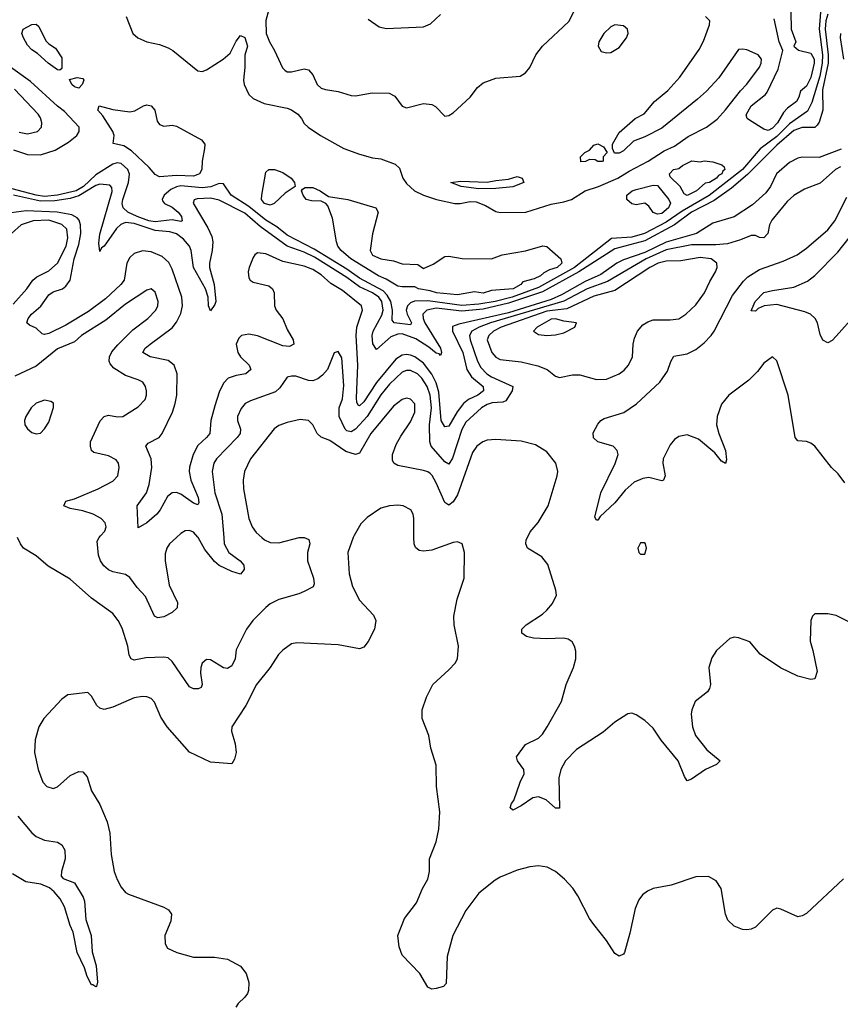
# Model space of a CAD drawing. Header units: inches. Extents: x 1771504 to 1971212, y 471788 to 643615.
# Tile 465 of 587: x 1865153 to 1869009, y 627806 to 632435. Entities that reach past the tile are written whole.
import ezdxf

# ---------------------------------------------------------------- set-up
doc = ezdxf.new("R2010")
doc.units = ezdxf.units.IN
doc.header["$MEASUREMENT"] = 0
doc.layers.add('B8662', color=7, linetype='Continuous')
doc.layers.add('B8663', color=7, linetype='Continuous')

msp = doc.modelspace()

# ---------------------------------------------------------------- linework, layer by layer
at = {"layer": 'B8662', "color": 5}
for points, elevation in [([(1866485.2, 630000), (1866490, 629999.7), (1866511.1, 629991.1), (1866515.6, 629970), (1866504.6, 629930), (1866504.6, 629890), (1866533.8, 629810), (1866536.9, 629783.1), (1866531.2, 629768.8), (1866490, 629747.1), (1866464.5, 629735.5), (1866370, 629708.5), (1866330, 629688.5), (1866310, 629672.1), (1866248.7, 629610), (1866218.9, 629570), (1866170, 629472.3), (1866165, 629430), (1866150, 629396.9), (1866130, 629385.1), (1866110, 629388), (1866050, 629426), (1866030, 629427.6), (1866010.3, 629409.7), (1866003.9, 629390), (1866002.8, 629362.8), (1866010.4, 629310), (1866005.2, 629294.8), (1865991.6, 629288.4), (1865970, 629288.5), (1865950, 629298.9), (1865870, 629416.8), (1865850, 629434), (1865830, 629438.2), (1865745.4, 629434.6), (1865690, 629423.1), (1865677, 629430), (1865667.9, 629448), (1865660.9, 629490), (1865634.5, 629574.5), (1865615.3, 629610), (1865590, 629643.5), (1865490, 629714.5), (1865390, 629805.1), (1865285.8, 629865.8), (1865230, 629914.5), (1865171.1, 629951.1), (1865156.2, 629970), (1865142.4, 630000)], 360), ([(1866720.4, 630000), (1866695.5, 629930), (1866701, 629830), (1866716.3, 629770), (1866750, 629706.3), (1866815.1, 629635.1), (1866825.8, 629610), (1866820.2, 629570), (1866790, 629511.5), (1866770, 629485.1), (1866750, 629476.3), (1866650, 629496), (1866455, 629505), (1866430, 629499.8), (1866389.5, 629470.5), (1866369.5, 629450.5), (1866329.3, 629390), (1866264.8, 629310), (1866215.5, 629210), (1866150.2, 629110), (1866147.7, 629090), (1866164.8, 629030), (1866170.1, 628990), (1866162.4, 628957.6), (1866150, 628936.2), (1866050, 628944.8), (1865950.8, 628990.8), (1865845.3, 629110), (1865815.2, 629155.2), (1865786.9, 629226.9), (1865770, 629243.5), (1865750, 629251.9), (1865730, 629253.6), (1865690, 629247.4), (1865590, 629203.2), (1865550, 629192), (1865530, 629197.4), (1865515.1, 629210), (1865490, 629255.3), (1865472.3, 629272.3), (1865379.3, 629260.7), (1865350, 629240.5), (1865265.8, 629150), (1865242.6, 629110), (1865225.8, 629050), (1865222.4, 628990), (1865239.6, 628910), (1865262, 628850), (1865280.7, 628830), (1865310, 628820.4), (1865330, 628828.4), (1865390, 628882), (1865430, 628901.1), (1865450, 628898.7), (1865470, 628875.5), (1865489.5, 628809.5), (1865530, 628746), (1865564, 628664), (1865576.9, 628610), (1865582.3, 628510), (1865596.3, 628430), (1865610, 628392.2), (1865630, 628356.5), (1865650, 628331.5), (1865663.7, 628323.7), (1865830, 628261.8), (1865852.4, 628250), (1865866.4, 628230), (1865863.7, 628196.3), (1865835.5, 628130), (1865836.3, 628090), (1865847.3, 628070), (1865891, 628050), (1865970, 628026.7), (1866068.2, 628028.2), (1866130, 628017.3), (1866190, 627984.9), (1866216.4, 627950), (1866229.1, 627909.1), (1866228, 627870), (1866222.7, 627857.3), (1866210, 627838.9), (1866178.7, 627810), (1866168.1, 627791.9)], 380), ([(1865889.5, 630000), (1865857, 629970), (1865843.6, 629950), (1865836, 629924), (1865836.3, 629890), (1865855.7, 629775.7), (1865894.6, 629694.6), (1865892.9, 629670), (1865870, 629647.2), (1865830, 629627.7), (1865802.2, 629622.2), (1865786.6, 629630), (1865743.7, 629723.7), (1865704.8, 629764.8), (1865670, 629812.2), (1865650, 629826.6), (1865590, 629838.8), (1865570, 629847.8), (1865547.5, 629867.5), (1865532.9, 629890), (1865523.1, 629916.9), (1865516.9, 629983.1), (1865526.8, 630000)], 340), ([(1866111.7, 630000), (1866114, 629970), (1866135.1, 629930), (1866188.9, 629890), (1866206.3, 629870), (1866207, 629850), (1866190, 629828.3), (1866150, 629839.9), (1866090, 629869.2), (1866068.1, 629888.1), (1866023.3, 629943.3), (1865991.1, 630000)], 340), ([(1866291.3, 630000), (1866303.1, 629990), (1866330, 629977.6), (1866370, 629975.4), (1866466.1, 630000)], 360), ([(1869023.9, 628396.1), (1868850, 628232.7), (1868830, 628221.2), (1868810, 628217.2), (1868730, 628253.2), (1868710, 628257.2), (1868690, 628249.2), (1868610, 628169.2), (1868590, 628159.3), (1868570, 628156), (1868550, 628157.2), (1868510, 628173.2), (1868480.9, 628200.9), (1868469.2, 628230), (1868449.2, 628350), (1868426.3, 628386.3), (1868390, 628406), (1868330, 628404.5), (1868213.4, 628366.6), (1868130.3, 628349.7), (1868102.3, 628337.7), (1868079.6, 628320.4), (1868063, 628297), (1868044.5, 628255.5), (1868019.7, 628140.3), (1867994.4, 628050), (1867990, 628041.2), (1867970, 628032.7), (1867950, 628045.2), (1867910, 628106), (1867850, 628180.9), (1867830, 628209.4), (1867776.2, 628316.2), (1867752.3, 628352.3), (1867713.5, 628393.5), (1867670, 628429.7), (1867630.9, 628450.9), (1867590, 628456.9), (1867550, 628452.6), (1867490, 628436), (1867410, 628403.5), (1867386.7, 628390), (1867310, 628327.6), (1867250, 628246.6), (1867188.6, 628130), (1867160.8, 628030), (1867156.4, 627903.6), (1867144.7, 627890), (1867110, 627880.5), (1867090, 627876.9), (1867070, 627886), (1867033.6, 627950), (1866950, 628037.2), (1866936.1, 628076.1), (1866929.4, 628130), (1866960.9, 628210), (1867017.5, 628282.5), (1867045.7, 628350), (1867070, 628394), (1867079.2, 628430), (1867078, 628490), (1867109.7, 628570), (1867123, 628630), (1867127.8, 628710), (1867111.6, 628830), (1867109.7, 628930), (1867084.7, 629010), (1867075.8, 629070), (1867044.2, 629150), (1867044.2, 629190), (1867065.1, 629250), (1867094, 629310), (1867170, 629378.4), (1867198.7, 629410), (1867209.7, 629430.3), (1867215.1, 629490), (1867193.7, 629590), (1867192.2, 629630), (1867208.3, 629710), (1867242, 629810), (1867242.4, 629930), (1867231.8, 629970), (1867210, 629979.6), (1867190, 629977.4), (1867090, 629941.2), (1867050, 629935.8), (1867030, 629939.7), (1867013.4, 629953.4), (1867005.8, 629970), (1867005.6, 630000)], 380), ([(1869090, 629583.7), (1868990, 629633.2), (1868950, 629641.2), (1868890, 629642), (1868878, 629630), (1868871, 629610), (1868867.5, 629512.5), (1868880.5, 629470), (1868900.7, 629370), (1868890, 629335.3), (1868870, 629333.2), (1868810, 629349.3), (1868727.5, 629387.5), (1868631.7, 629451.7), (1868584, 629510), (1868530, 629529.4), (1868510, 629531.8), (1868490, 629525.2), (1868426.8, 629470), (1868405.8, 629434.2), (1868391, 629390), (1868398.8, 629310), (1868394.8, 629290), (1868384.5, 629275.5), (1868326.8, 629230), (1868310.6, 629190), (1868308.2, 629170), (1868314.4, 629110), (1868328.5, 629070), (1868381.8, 629001.8), (1868444.7, 628950), (1868427.3, 628932.7), (1868376, 628910), (1868310, 628863.7), (1868290, 628857.2), (1868277.2, 628877.2), (1868246.9, 628950), (1868167.9, 629047.9), (1868130, 629104.7), (1868090, 629140.5), (1868050, 629166), (1868030, 629174), (1868010, 629171.6), (1867950, 629132.2), (1867894.3, 629085.7), (1867770, 629004.2), (1867717.1, 628950), (1867695.8, 628910), (1867685.6, 628870), (1867690, 628728.7), (1867670, 628727.6), (1867627.4, 628767.4), (1867590, 628781.3), (1867563.4, 628776.6), (1867510, 628739.6), (1867470, 628719.3), (1867457.2, 628730), (1867464.2, 628750), (1867475.2, 628764.8), (1867504.4, 628850), (1867523, 628890), (1867522.4, 628910), (1867492.3, 628950), (1867487, 628970), (1867530, 629028), (1867590, 629056.4), (1867610, 629076.3), (1867631.5, 629110), (1867698.3, 629230), (1867721.1, 629310), (1867755.1, 629390), (1867766.6, 629430), (1867766.5, 629466.5), (1867759.6, 629490), (1867749.6, 629509.6), (1867730, 629522), (1867707.5, 629527.5), (1867630, 629523.5), (1867567, 629527), (1867535.1, 629535.1), (1867513.2, 629550), (1867512.7, 629570), (1867532.3, 629590), (1867610, 629639.5), (1867630, 629659.5), (1867655.8, 629690), (1867674.7, 629730), (1867672.8, 629752.8), (1867634.2, 629874.2), (1867607, 629910), (1867539.5, 629950), (1867531.5, 629970), (1867533.3, 629990), (1867538.3, 630000)], 360), ([(1865144.3, 628690), (1865210, 628611.4), (1865230, 628595.2), (1865270, 628577.8), (1865330, 628567.9), (1865350, 628554.9), (1865364.7, 628530), (1865366, 628490), (1865348.6, 628430), (1865347.9, 628407.9), (1865356.7, 628396.7), (1865410, 628377.4), (1865451.1, 628310), (1865456.9, 628290), (1865463.9, 628203.9), (1865488.4, 628130), (1865492.6, 628052.6), (1865512.7, 627987.3), (1865518, 627910), (1865514, 627890), (1865510, 627888), (1865497.2, 627897.2), (1865490, 627897.2), (1865470, 627936), (1865457.8, 627977.8), (1865423.1, 628050), (1865404.3, 628144.3), (1865390, 628177), (1865363.7, 628263.7), (1865342.3, 628302.3), (1865315.3, 628335.3), (1865292.7, 628352.7), (1865251.3, 628371.3), (1865182, 628382), (1865118.5, 628418.5)], 360)]:
    msp.add_lwpolyline(points, dxfattribs=dict(at, elevation=elevation))
at = {"layer": 'B8662', "color": 5, "elevation": 360}
msp.add_lwpolyline([(1868090, 629975.3), (1868070, 629975.3), (1868058, 629950), (1868062, 629930), (1868070, 629922), (1868090, 629922), (1868099, 629950), (1868094, 629970)], close=True, dxfattribs=at)
at = {"layer": 'B8663', "color": 5}
for points, elevation in [([(1866336.3, 632530), (1866308.9, 632431.1), (1866311.6, 632370), (1866326.1, 632330), (1866350.9, 632290), (1866388.5, 632208.5), (1866398.2, 632198.2), (1866410, 632190.3), (1866430, 632190.3), (1866490, 632204.4), (1866510, 632199.5), (1866530, 632174.9), (1866550.3, 632130), (1866570, 632113.4), (1866590, 632106), (1866650, 632097.1), (1866710, 632078.2), (1866730, 632076.5), (1866809.4, 632090.6), (1866888.8, 632088.8), (1866915.6, 632075.6), (1866950, 632028.7), (1866970, 632020.3), (1867050, 632040.2), (1867090, 632036.9), (1867106.8, 632026.8), (1867150, 631981.3), (1867170, 631983.7), (1867190, 631997), (1867269.9, 632070.2), (1867304.1, 632115.9), (1867330, 632137.5), (1867390, 632160.2), (1867504, 632170), (1867530, 632184.9), (1867549.8, 632210.2), (1867578.7, 632270), (1867608.9, 632310), (1867733.1, 632426.9), (1867816.7, 632590)], 280), ([(1868916.4, 632470), (1868909.1, 632390), (1868926.1, 632270), (1868924.5, 632230), (1868912.5, 632170), (1868874.8, 632045.2), (1868855.3, 632004.7), (1868770, 631945.4), (1868710, 631885.6), (1868632.3, 631827.7), (1868550, 631730), (1868392.4, 631607.6), (1868265.1, 631534.9), (1868190, 631482.7), (1868089.6, 631430), (1868030, 631412.8), (1867934, 631406), (1867759.2, 631270), (1867590, 631175.8), (1867467.5, 631130), (1867387.5, 631110), (1867310, 631097), (1867230, 631091), (1867070, 631113.7), (1867008.4, 631111.6), (1866990, 631104), (1866974.4, 631090), (1866969.3, 631070), (1866974.3, 631050), (1866994.5, 631010), (1866990, 631000.3), (1866912.7, 631010), (1866903, 631023), (1866904.2, 631070), (1866896.3, 631110), (1866880.2, 631140.2), (1866860.8, 631160.8), (1866750, 631219.6), (1866690, 631262.5), (1866536.7, 631356.8), (1866410, 631421.2), (1866360.4, 631460.4), (1866310, 631492.4), (1866230, 631557.2), (1866147.2, 631610), (1866110, 631662.6), (1866090, 631664.1), (1866050.3, 631649.7), (1866010, 631644.1), (1865910, 631653.3), (1865890, 631649.6), (1865863, 631637), (1865831.6, 631610), (1865821.8, 631590), (1865823.6, 631583.6), (1865832.9, 631570), (1865870, 631553.4), (1865898.1, 631530), (1865913.2, 631510), (1865916.9, 631490), (1865910, 631485.7), (1865870, 631493.9), (1865790, 631484.2), (1865759.8, 631490), (1865705.1, 631510), (1865661, 631530), (1865638.9, 631550), (1865634.6, 631570), (1865637.2, 631590), (1865663.9, 631670), (1865668.6, 631708.6), (1865660.7, 631730), (1865630, 631758.2), (1865610, 631761.9), (1865590, 631756), (1865510, 631705), (1865452.6, 631650), (1865417.9, 631630), (1865330.3, 631609.7), (1865270, 631604.1), (1865230, 631609.8), (1865055.8, 631655.8)], 260), ([(1868776.9, 632470), (1868778, 632390), (1868799.5, 632330), (1868790.7, 632310), (1868811.9, 632291.9), (1868870, 632276.8), (1868885.5, 632250), (1868885.8, 632230), (1868870, 632163.1), (1868850, 632122.2), (1868821.8, 632098.2), (1868814.1, 632070), (1868802.8, 632050), (1868760.9, 632019.1), (1868741.4, 631998.6), (1868713.2, 631950), (1868690, 631924.7), (1868670, 631914.3), (1868650, 631919.6), (1868581.9, 631961.9), (1868572, 631970), (1868567.2, 631987.2), (1868590, 632029.2), (1868657.1, 632082.9), (1868665.6, 632094.4), (1868717.2, 632202.8), (1868738.5, 632290), (1868722.1, 632330), (1868698.9, 632438.9)], 240), ([(1868950, 632461.5), (1868941.3, 632430), (1868938.3, 632390), (1868952.5, 632270), (1868951.3, 632230), (1868924.9, 632104.9), (1868926.9, 632010), (1868910, 631953.8), (1868901, 631939), (1868890, 631928.6), (1868830, 631928.4), (1868790, 631913.6), (1868710, 631845.1), (1868573.3, 631706.7), (1868497, 631643), (1868415.6, 631584.4), (1868310, 631529.8), (1868229.5, 631470), (1868090, 631395.4), (1867950, 631358), (1867780.7, 631250), (1867610, 631156), (1867450, 631101.6), (1867330, 631074.6), (1867230, 631063.8), (1867110, 631077.9), (1867066, 631070), (1867046.6, 631050), (1867048.5, 631030), (1867056.5, 631010), (1867130, 630890), (1867135, 630870), (1867130, 630856.1), (1867123.9, 630863.9), (1867110, 630866.7), (1867075.2, 630895.2), (1867013.9, 630933.9), (1866950, 630957.6), (1866930, 630956.9), (1866896.8, 630943.2), (1866830, 630885), (1866811.5, 630911.5), (1866808.6, 630950), (1866813.2, 630970), (1866854.9, 631045.1), (1866861, 631070), (1866854.7, 631110), (1866840.8, 631130), (1866810.9, 631150.9), (1866750, 631178.4), (1866690, 631222.7), (1866538.3, 631318.3), (1866490, 631342.5), (1866410, 631370.5), (1866283.3, 631463.3), (1866210, 631524.8), (1866090, 631585.9), (1866050, 631595.7), (1865987.4, 631592.6), (1865971.9, 631588.1), (1865967.5, 631572.5), (1866037.1, 631457.1), (1866055, 631415), (1866059.9, 631390), (1866057.7, 631350), (1866043.9, 631290), (1866044.8, 631270), (1866066.8, 631190), (1866074.2, 631110), (1866070, 631095.6), (1866050, 631065.4), (1866039.4, 631090), (1866038, 631130), (1866026.1, 631170), (1865969.9, 631270.1), (1865959.2, 631350), (1865950.9, 631370), (1865922.9, 631402.9), (1865890, 631428.5), (1865858.3, 631438.3), (1865790, 631444.1), (1865690, 631476.9), (1865650, 631480.8), (1865627.8, 631472.2), (1865607, 631453.1), (1865550, 631369.8), (1865537.9, 631362.1), (1865530, 631345.1), (1865524.1, 631384.1), (1865530, 631427.2), (1865586.9, 631626.9), (1865585.7, 631645.7), (1865576.5, 631656.5), (1865530, 631661.9), (1865510, 631655.7), (1865430, 631606.5), (1865390, 631594.5), (1865317.2, 631582.8), (1865250, 631581.8), (1865123.2, 631610)], 280), ([(1865652.4, 632450), (1865683.8, 632370), (1865708.2, 632350), (1865750, 632330.4), (1865810, 632318.3), (1865850, 632303.2), (1865872.2, 632290), (1865990, 632194), (1866010, 632190.8), (1866030, 632198.8), (1866109.3, 632250), (1866142, 632278), (1866170, 632334), (1866190, 632360.7), (1866210, 632350.6), (1866223.1, 632310), (1866211.4, 632268.6), (1866211.3, 632210), (1866204.6, 632150), (1866207, 632130), (1866230, 632082.8), (1866250, 632064), (1866301.3, 632041.3), (1866410, 632019.1), (1866430, 632011.3), (1866459.5, 631990), (1866477.4, 631970), (1866490, 631946.4), (1866508.2, 631930), (1866566.4, 631890), (1866676, 631830), (1866750, 631802), (1866810, 631786), (1866850, 631781), (1866916.4, 631756.4), (1866937.3, 631737.3), (1866953.4, 631690), (1866970, 631664.4), (1867008.4, 631630), (1867050.7, 631610), (1867111, 631590), (1867198, 631570), (1867222, 631570), (1867270, 631580.2), (1867298.6, 631578.6), (1867342.1, 631562.1), (1867390, 631533.2), (1867410, 631528), (1867530.7, 631529.3), (1867650, 631566.9), (1867710, 631577.8), (1867746, 631590), (1867810, 631630.8), (1867873.2, 631650), (1867963.7, 631690), (1868016.6, 631723.4), (1868106, 631770), (1868181.3, 631818.7), (1868230, 631840.4), (1868294, 631886), (1868380.9, 631930), (1868430, 631967.6), (1868470, 632010.4), (1868539.3, 632100.7), (1868570, 632131.8), (1868630, 632212.2), (1868637.5, 632230), (1868638.4, 632250), (1868623, 632270), (1868570, 632292.5), (1868550, 632296.4), (1868530, 632294), (1868437.8, 632162.2), (1868380.7, 632099.3), (1868338.3, 632061.7), (1868170, 631925.2), (1868090, 631884), (1868036.9, 631863.1), (1867990, 631818), (1867970, 631808), (1867947.3, 631807.3), (1867938, 631830), (1867938, 631850), (1867970, 631904.7), (1868045.2, 631970), (1868087.3, 631992.7), (1868136.2, 632050), (1868198.6, 632101.4), (1868254.9, 632165.1), (1868345.4, 632294.6), (1868366.1, 632333.9), (1868394.8, 632410), (1868395.3, 632430), (1868376.3, 632450)], 260), ([(1866790, 632438), (1866841.5, 632401.5), (1866874.2, 632394.2), (1867050, 632402), (1867083.9, 632416.1), (1867130, 632459.2)], 320), ([(1869010.1, 632370), (1869008.7, 632350), (1869024.5, 632250)], 320), ([(1865123.3, 631823.3), (1865190, 631800.4), (1865250, 631799.8), (1865319.2, 631820.8), (1865381.4, 631858.6), (1865420.7, 631890), (1865432, 631910), (1865432, 631930), (1865363.1, 632003.1), (1865330, 632027.8), (1865204.2, 632144.2), (1865110, 632211.9)], 260), ([(1865150, 631906.2), (1865190, 631899), (1865236, 631910), (1865255.2, 631930), (1865256.9, 631950), (1865250, 631973.3), (1865239.3, 631990), (1865127.6, 632107.6)], 280), ([(1869013.3, 631826.7), (1868910, 631786.4), (1868830, 631788.4), (1868810, 631784.5), (1868770, 631762.9), (1868708.4, 631710), (1868680.5, 631650), (1868659.2, 631620.8), (1868596.2, 631563.8), (1868510, 631508.3), (1868410, 631479), (1868334, 631430), (1868190, 631388.3), (1868090, 631340.6), (1867990, 631306.2), (1867958.9, 631290), (1867883.4, 631236.6), (1867810, 631204.7), (1867698.7, 631141.3), (1867650, 631118.9), (1867450, 631057.1), (1867216, 631004), (1867187.2, 630992.8), (1867186.8, 630970), (1867235.2, 630870), (1867253.8, 630790), (1867276.4, 630756.4), (1867331, 630710), (1867331.6, 630690), (1867305.8, 630670), (1867262.3, 630650), (1867238, 630630), (1867209.3, 630590.7), (1867170, 630523.6), (1867150, 630521.3), (1867133.4, 630550), (1867123.1, 630683.1), (1867110, 630727.6), (1867090, 630768.2), (1867050, 630820.4), (1867010, 630849.6), (1866990, 630857.4), (1866970, 630860.7), (1866950, 630857.6), (1866920.9, 630839.1), (1866830, 630728.5), (1866770, 630638.7), (1866750, 630620.2), (1866743.1, 630623.1), (1866736.3, 630636.3), (1866735.2, 630655.2), (1866742, 630810), (1866734.1, 630950), (1866737.7, 630990), (1866764.2, 631070), (1866758.5, 631090), (1866670, 631161.1), (1866615.1, 631195.1), (1866570, 631235), (1866530, 631260.1), (1866490, 631275.4), (1866390, 631297.4), (1866310, 631334.6), (1866270, 631338.2), (1866257.8, 631330), (1866250, 631317.6), (1866231.3, 631270), (1866226.4, 631250), (1866230, 631222), (1866236.5, 631210), (1866250, 631200.2), (1866322.9, 631182.9), (1866340.8, 631170), (1866349.3, 631150), (1866350.2, 631090), (1866358.5, 631070), (1866388.6, 631028.6), (1866410, 630979), (1866438.5, 630930), (1866441.5, 630910), (1866420.8, 630899.2), (1866390, 630901.2), (1866270, 630948.7), (1866230, 630956.3), (1866194.9, 630950), (1866182, 630938), (1866169.3, 630910), (1866178.2, 630870), (1866190.2, 630850), (1866231.2, 630810), (1866239.6, 630790), (1866215.5, 630770), (1866170, 630762.5), (1866133.1, 630750), (1866110, 630725.6), (1866090, 630684.4), (1866070, 630619.7), (1866051.6, 630550), (1866045.6, 630490), (1866031, 630470), (1865990, 630432.7), (1865967.7, 630390), (1865950, 630331.3), (1865948.5, 630310), (1865957.3, 630270), (1865990.7, 630189.3), (1865994.6, 630165.4), (1865990, 630153.6), (1865970, 630161.6), (1865910, 630204.9), (1865890, 630211.8), (1865870, 630210.9), (1865846.6, 630193.4), (1865813.2, 630130), (1865796.6, 630110), (1865750, 630069.8), (1865710, 630045.2), (1865705.3, 630150), (1865749.1, 630210.9), (1865760.8, 630250), (1865773, 630330), (1865770.4, 630370), (1865745.8, 630430), (1865756.6, 630443.4), (1865808.9, 630470), (1865822.7, 630490), (1865870.3, 630590), (1865883.6, 630630), (1865890.6, 630670), (1865893.4, 630770), (1865878.8, 630810), (1865850, 630832.9), (1865765.6, 630850), (1865730.8, 630870), (1865743, 630890), (1865765.8, 630910), (1865870, 630986.5), (1865890, 631012.1), (1865910, 631053.7), (1865917.1, 631090), (1865914.6, 631130), (1865870, 631262), (1865854.1, 631294.1), (1865822.2, 631322.2), (1865770, 631343.2), (1865730, 631347.8), (1865690, 631334.9), (1865670, 631316.2), (1865655.7, 631290), (1865643.8, 631210), (1865628.6, 631190), (1865556.7, 631123.3), (1865476.5, 631063.5), (1865370, 630998.7), (1865290, 630959.7), (1865270, 630955.6), (1865258.6, 630958.6), (1865230, 630983.9), (1865198.9, 630998.9), (1865186.4, 631010), (1865192.5, 631030), (1865207.7, 631050), (1865251.3, 631088.7), (1865290, 631142.1), (1865310, 631155.7), (1865353.7, 631170), (1865370, 631182.8), (1865389.9, 631210), (1865408.8, 631310), (1865430, 631378.2), (1865439.3, 631430), (1865439.2, 631470), (1865432, 631492), (1865423.1, 631503.1), (1865397.4, 631517.4), (1865329.4, 631529.4), (1865183.8, 631536.2), (1865112.9, 631527.1)], 320), ([(1869010, 631743.2), (1868986, 631730), (1868914.3, 631665.7), (1868841.3, 631638.7), (1868790, 631607.8), (1868759.9, 631580.1), (1868686.9, 631493.1), (1868676.6, 631470), (1868668.5, 631430), (1868650, 631409.9), (1868630, 631411.6), (1868610, 631421), (1868590, 631420.2), (1868540.7, 631399.3), (1868478.2, 631381.8), (1868424.2, 631375.8), (1868310, 631377), (1868190, 631353), (1868096.1, 631310), (1867915.5, 631204.5), (1867819.4, 631170), (1867709.1, 631110.9), (1867364.9, 631010), (1867312.7, 630990), (1867277.5, 630970), (1867266, 630950), (1867269.4, 630930), (1867303.5, 630830), (1867319.2, 630799.2), (1867347.5, 630770), (1867370, 630755.3), (1867470.1, 630710.1), (1867467.1, 630690), (1867436.5, 630643.5), (1867422.6, 630637.4), (1867373.6, 630633.6), (1867350, 630626.2), (1867323.2, 630610), (1867250, 630542), (1867230, 630508), (1867186.8, 630373.2), (1867170, 630345.3), (1867150, 630355.8), (1867086.2, 630430), (1867080.5, 630450), (1867078.6, 630530), (1867087.8, 630610), (1867081.3, 630670), (1867067.3, 630710), (1867042.3, 630750), (1867021.5, 630770), (1866990, 630785.5), (1866970, 630786.2), (1866950, 630777.4), (1866890, 630720.6), (1866850, 630671.9), (1866785.7, 630570), (1866730.9, 630509.1), (1866710, 630497), (1866690, 630501.2), (1866681.9, 630510), (1866654.7, 630570), (1866654.6, 630610), (1866670, 630652.7), (1866675.6, 630715.6), (1866665.8, 630845.8), (1866650, 630875.1), (1866630, 630869), (1866599, 630790), (1866576.2, 630763.8), (1866553.3, 630746.6), (1866530, 630737.8), (1866510, 630738.2), (1866450, 630758.2), (1866430, 630759.7), (1866410, 630754.3), (1866375.8, 630704.3), (1866354.6, 630685.4), (1866237.2, 630642.8), (1866212.9, 630630), (1866192.9, 630607.1), (1866176.8, 630570), (1866176, 630550), (1866190.1, 630510), (1866188.6, 630490), (1866175.3, 630470), (1866076.8, 630370), (1866065.7, 630350), (1866056.8, 630310), (1866070.1, 630210), (1866103.1, 630110), (1866111.7, 630000)], 340), ([(1869030, 630257.6), (1868999.1, 630299.1), (1868968.2, 630330), (1868890, 630429.7), (1868870, 630444.7), (1868850, 630451.5), (1868810, 630455.1), (1868797, 630470), (1868763.8, 630670), (1868711.2, 630831.2), (1868690, 630849.2), (1868650, 630819.5), (1868619.7, 630780.3), (1868579.8, 630740.2), (1868484.6, 630670), (1868450, 630626.6), (1868430.2, 630569.8), (1868427.5, 630530), (1868438, 630490), (1868470.2, 630410), (1868474.6, 630365.4), (1868470, 630349), (1868450, 630359.5), (1868419.1, 630399.1), (1868342.7, 630462.7), (1868290, 630482.5), (1868250, 630475.5), (1868230, 630461.5), (1868210, 630436.9), (1868176.5, 630370), (1868175, 630350), (1868185.7, 630290), (1868178.8, 630270), (1868170, 630266.6), (1868110, 630282.9), (1868081.7, 630278.3), (1868040.1, 630259.9), (1867997.3, 630222.7), (1867950, 630163.9), (1867880.6, 630099.4), (1867870, 630082.7), (1867862.7, 630082.7), (1867855.3, 630095.3), (1867883.5, 630210), (1867951.4, 630348.6), (1867965.1, 630390), (1867961, 630410), (1867942.4, 630430), (1867869.9, 630449.9), (1867848.5, 630468.5), (1867847.4, 630492.6), (1867870, 630534), (1867883.5, 630550), (1867899.9, 630560.1), (1867992.3, 630587.7), (1868051.7, 630628.3), (1868161.2, 630730), (1868197.7, 630782.3), (1868212.4, 630827.6), (1868227.2, 630852.8), (1868290, 630863.2), (1868330, 630884.5), (1868370, 630916.2), (1868402.9, 630950), (1868416, 630970), (1868501.9, 631138.1), (1868553.8, 631206.2), (1868574.1, 631225.9), (1868630, 631260.4), (1868740.9, 631299.1), (1868806.3, 631330), (1868850, 631361.2), (1868950, 631446.7), (1868983, 631490), (1869040, 631600)], 340), ([(1865122.2, 631097.8), (1865186.5, 631170), (1865214.8, 631210), (1865233.9, 631226.1), (1865290, 631254.7), (1865330, 631290.8), (1865370.6, 631370), (1865378.6, 631410), (1865373.8, 631450), (1865350, 631472.3), (1865290, 631491.9), (1865215.8, 631490), (1865158.9, 631470), (1865114.3, 631430)], 340), ([(1869081.7, 631050), (1868990, 630947), (1868970, 630927), (1868950, 630916), (1868927.6, 630927.6), (1868914.9, 630954.9), (1868902.4, 631010), (1868891, 631030), (1868869.7, 631050), (1868841.7, 631061.7), (1868710, 631096.1), (1868651, 631089), (1868622.3, 631077.7), (1868610, 631064.5), (1868590, 631066), (1868608.7, 631110), (1868650, 631151.7), (1868690, 631162.3), (1868790, 631176.8), (1868855.1, 631204.9), (1868890, 631231.5), (1868997.5, 631342.5), (1869050, 631409.4)], 320), ([(1865526.8, 630000), (1865531.7, 630008.3), (1865553, 630030), (1865559.7, 630050), (1865554, 630070), (1865535.8, 630090), (1865497.6, 630110), (1865450, 630126.3), (1865390, 630137.4), (1865359.5, 630150), (1865368.9, 630171.1), (1865410, 630182.3), (1865521.6, 630230), (1865590, 630265.3), (1865613.3, 630290), (1865620.5, 630330), (1865616.3, 630350), (1865606.1, 630366.1), (1865570, 630385.1), (1865500.8, 630400.8), (1865489.8, 630410), (1865484.9, 630430), (1865486.1, 630450), (1865531.2, 630548.8), (1865549.9, 630570.1), (1865570, 630576.3), (1865611.7, 630568.3), (1865638, 630570), (1865710, 630615.3), (1865742, 630650), (1865748.2, 630670), (1865748.2, 630690), (1865743.5, 630710), (1865731.5, 630730), (1865710, 630741.7), (1865650, 630762.2), (1865595.8, 630795.8), (1865577.3, 630817.3), (1865572.4, 630830), (1865574.2, 630850), (1865586.4, 630873.6), (1865613.5, 630906.5), (1865683.7, 630976.3), (1865755.3, 631030), (1865792.4, 631070), (1865801.8, 631090), (1865803.5, 631110), (1865790, 631154.5), (1865770, 631169.6), (1865750, 631163.5), (1865650, 631097.3), (1865557.9, 631022.1), (1865443.9, 630950), (1865410, 630921.1), (1865330, 630887.9), (1865230, 630805.7), (1865130, 630759.3)], 340), ([(1867538.3, 630000), (1867552.2, 630027.8), (1867589.7, 630070.3), (1867636.9, 630150), (1867678.3, 630290), (1867681.1, 630310), (1867671.5, 630350), (1867630, 630402.9), (1867576, 630436), (1867510, 630453.3), (1867390, 630461.3), (1867350, 630457.4), (1867329.6, 630450.4), (1867301.6, 630430), (1867280.1, 630399.9), (1867210, 630200.4), (1867190, 630167.9), (1867170, 630152.9), (1867150, 630165.4), (1867110, 630258.2), (1867091.6, 630291.6), (1867081.1, 630301.1), (1867070, 630309.8), (1867050, 630316.1), (1866930, 630338.5), (1866911.1, 630350), (1866904.2, 630364.2), (1866905, 630390), (1866922.5, 630437.5), (1866943.4, 630476.6), (1866990, 630544.2), (1867008.9, 630590), (1867008.9, 630628.9), (1866990, 630650.9), (1866970, 630655.5), (1866950, 630648.7), (1866910, 630617.3), (1866802.1, 630490), (1866750, 630397.4), (1866730, 630390.6), (1866685.1, 630405.1), (1866610, 630456.8), (1866570, 630471.8), (1866550.8, 630490), (1866530, 630529.6), (1866509.8, 630549.8), (1866470, 630555.1), (1866410, 630541.6), (1866370, 630527.4), (1866348.8, 630511.2), (1866237.7, 630370), (1866209.4, 630310), (1866203.2, 630270), (1866204.8, 630230), (1866230.1, 630090.2), (1866244.4, 630050), (1866263.6, 630023.6), (1866291.3, 630000)], 360), ([(1867005.6, 630000), (1867005.1, 630090), (1867001.3, 630110), (1866990.8, 630130.8), (1866954, 630150), (1866930, 630152.6), (1866890, 630149.7), (1866850, 630138.3), (1866785.4, 630094.6), (1866755.5, 630064.5), (1866724, 630010), (1866720.4, 630000)], 380), ([(1865991.1, 630000), (1865990, 630002), (1865970, 630025.7), (1865950, 630034), (1865930, 630031.2), (1865910, 630018.9), (1865889.5, 630000)], 340), ([(1866466.1, 630000), (1866470, 630001), (1866485.2, 630000)], 360)]:
    msp.add_lwpolyline(points, dxfattribs=dict(at, elevation=elevation))
for points, elevation in [([(1865342, 632198), (1865330, 632198.7), (1865287, 632230), (1865236.5, 632276.5), (1865210, 632293.3), (1865190, 632315.4), (1865170.9, 632350), (1865163.1, 632370), (1865169.8, 632390.2), (1865210, 632412.7), (1865230, 632413.4), (1865243, 632403), (1865276.1, 632336.1), (1865290, 632320.7), (1865321.1, 632301.1), (1865350, 632256), (1865350, 632206)], 240), ([(1867950, 632411.1), (1867930, 632401.6), (1867898, 632370), (1867874, 632330), (1867870.8, 632310), (1867885.8, 632285.8), (1867910, 632278.8), (1867930, 632280.7), (1867970, 632304.9), (1868003.7, 632350), (1868011.8, 632370), (1868009.3, 632390), (1867990, 632406.6)], 280), ([(1865430, 632113.2), (1865410, 632119.6), (1865398.4, 632130), (1865386, 632154), (1865422.8, 632162.8), (1865450, 632158), (1865454, 632150), (1865446.8, 632130)], 240), ([(1865830, 631935), (1865870, 631938.3), (1865890, 631934.1), (1866007.4, 631870), (1866022.8, 631850), (1866021.8, 631830), (1866010.3, 631770.3), (1866008.8, 631730), (1865996.9, 631710), (1865990, 631706.3), (1865970, 631699.6), (1865890, 631701.8), (1865810, 631695.5), (1865790, 631707.1), (1865760.5, 631740.5), (1865677.8, 631817.8), (1865641.4, 631841.4), (1865592.7, 631852.7), (1865596.9, 631890), (1865589.9, 631910), (1865543.1, 631983.1), (1865520.5, 632010), (1865526, 632030), (1865590, 632012.8), (1865670, 632001.5), (1865693.1, 632006.9), (1865734.5, 632030), (1865750, 632034), (1865770, 632030.1), (1865787.6, 632010), (1865798, 631958), (1865810, 631942)], 240), ([(1867870, 631768), (1867856.4, 631776.4), (1867830, 631778), (1867811.6, 631768.4), (1867790, 631766), (1867788, 631790), (1867808, 631810), (1867830, 631822), (1867850, 631844.7), (1867870, 631851), (1867896.9, 631836.9), (1867914, 631810), (1867894, 631790), (1867894, 631770), (1867890, 631768)], 260), ([(1868350, 631766), (1868370, 631770.8), (1868410, 631767.3), (1868451.9, 631751.9), (1868463, 631743), (1868466.4, 631730), (1868456.8, 631723.2), (1868451.7, 631710), (1868437.1, 631702.9), (1868427.4, 631690), (1868394.9, 631670), (1868373.8, 631666.2), (1868333.6, 631630), (1868290, 631608.8), (1868276, 631616), (1868256, 631650), (1868210, 631696), (1868206.3, 631710), (1868225.1, 631730), (1868250, 631735.5), (1868267.2, 631750), (1868311.1, 631771.1)], 240), ([(1866330, 631562.6), (1866303.8, 631570), (1866288.7, 631590), (1866289.9, 631610.1), (1866310, 631718.8), (1866324, 631730), (1866349.9, 631730.1), (1866390, 631716.8), (1866427.8, 631690), (1866443.7, 631670), (1866447.3, 631650), (1866400.8, 631619.2), (1866348.4, 631570)], 240), ([(1867310, 631639.5), (1867228, 631650), (1867178, 631670), (1867223.9, 631676.1), (1867350, 631670.3), (1867390, 631679.3), (1867450, 631684.7), (1867490, 631697.3), (1867514, 631690), (1867522, 631670), (1867470, 631649.6), (1867390, 631640.5)], 260), ([(1867050, 631264.7), (1867095.1, 631284.9), (1867150, 631322), (1867170, 631323), (1867231.9, 631311.9), (1867370, 631310.2), (1867419.5, 631330), (1867530, 631348.4), (1867611.5, 631371.5), (1867630, 631368), (1867695.9, 631310), (1867699.8, 631290), (1867678.2, 631270), (1867641.9, 631258.1), (1867615.4, 631244.6), (1867600.2, 631230), (1867570, 631216.2), (1867517.7, 631202.3), (1867508, 631190), (1867472.1, 631170), (1867370, 631162.2), (1867330, 631149.9), (1867290, 631156.2), (1867210, 631141.7), (1867111.6, 631150), (1867080.9, 631160.9), (1867027.3, 631170), (1867010, 631179.7), (1866950, 631178.3), (1866930, 631182.5), (1866875.1, 631215.1), (1866838.8, 631230), (1866708.5, 631310), (1866662.9, 631350), (1866648.2, 631370), (1866642.2, 631390), (1866622, 631502), (1866600.1, 631560.1), (1866591.3, 631571.3), (1866570, 631582), (1866523.5, 631583.5), (1866499.3, 631590), (1866484.2, 631610), (1866477, 631630), (1866481.7, 631638.3), (1866494.7, 631645.3), (1866530, 631645.8), (1866564.9, 631630), (1866603.6, 631603.6), (1866694.8, 631590), (1866825.7, 631550), (1866837.8, 631530), (1866811.2, 631428.8), (1866800.3, 631350), (1866810, 631327.7), (1866850, 631310.4), (1866910, 631301.3), (1866950, 631287), (1867023.5, 631283.5)], 240), ([(1868150, 631520.6), (1868129.1, 631529.1), (1868110, 631558), (1868090, 631572.7), (1868050, 631565.1), (1868030, 631569.6), (1868005.1, 631590), (1868006.5, 631610), (1868031.6, 631630), (1868050, 631636.8), (1868130, 631657.4), (1868150, 631655.8), (1868203, 631590), (1868211.8, 631571.8), (1868201.5, 631550), (1868170, 631524.2)], 240), ([(1868350, 631317.6), (1868259.5, 631300.5), (1868190, 631300.3), (1868153.2, 631290), (1868113.8, 631270), (1867950, 631161.3), (1867850, 631134.9), (1867724.6, 631075.4), (1867630, 631064.1), (1867415.3, 630990), (1867378.6, 630970), (1867357.4, 630950), (1867350.1, 630930), (1867371.5, 630870), (1867390, 630848), (1867410, 630837.2), (1867510, 630826.9), (1867588.3, 630808.3), (1867630.7, 630790.7), (1867670, 630758.4), (1867690, 630752.2), (1867750, 630765.7), (1867785.7, 630765.7), (1867863.4, 630743.4), (1867910, 630744.5), (1867970, 630770.2), (1867993.3, 630786.7), (1868013.8, 630810), (1868032.3, 630850), (1868035, 630910), (1868041.7, 630938.3), (1868056.1, 630970), (1868080.3, 630999.7), (1868105, 631015), (1868130, 631023.8), (1868210, 631023.8), (1868250, 631029.2), (1868283.5, 631050), (1868330, 631094.9), (1868371.5, 631150), (1868395.8, 631204.2), (1868423.1, 631250), (1868430.8, 631270), (1868428.3, 631290), (1868401.6, 631310)], 360), ([(1867670, 631028.2), (1867650, 631027.5), (1867584, 630990), (1867566.7, 630970), (1867590, 630955.6), (1867630, 630950.2), (1867670, 630952.8), (1867710, 630963.2), (1867760.9, 630990), (1867768.7, 631010), (1867710, 631016.9)], 380), ([(1865270, 630646), (1865230, 630632.6), (1865206.7, 630610), (1865182, 630570), (1865175.8, 630550), (1865177.6, 630530), (1865190, 630510.6), (1865210, 630493.4), (1865230, 630487.3), (1865250, 630490.8), (1865270, 630510.8), (1865290, 630542.8), (1865311.9, 630611.9), (1865311.6, 630631.6), (1865299.7, 630639.7)], 360)]:
    msp.add_lwpolyline(points, close=True, dxfattribs=dict(at, elevation=elevation))

doc.saveas('drawing.dxf')
